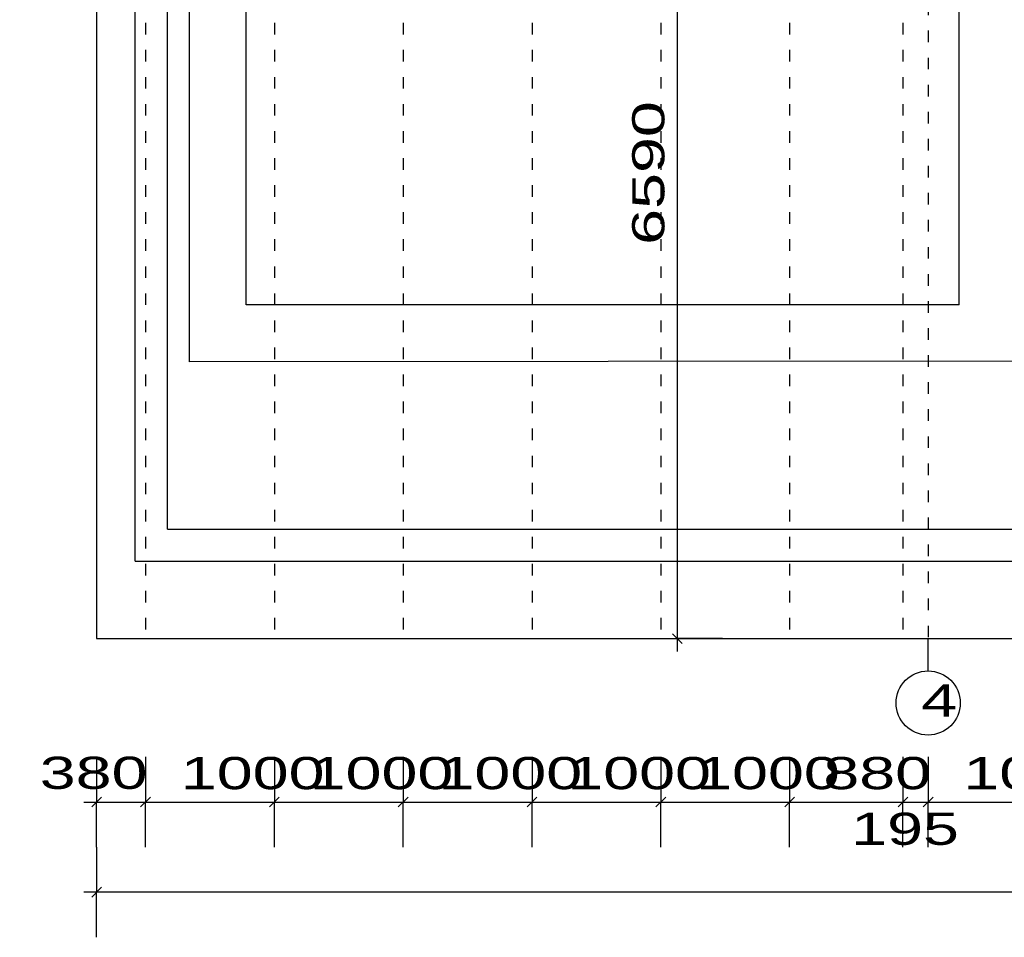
# Model space of a CAD drawing. Extents: x -196363 to 396902, y -489949 to -260582.
# Tile 272 of 311: x 237417 to 245061, y -321283 to -314159. Entities that reach past the tile are written whole.
import ezdxf

# ---------------------------------------------------------------- set-up
doc = ezdxf.new("R2010")
doc.units = 0
doc.header["$MEASUREMENT"] = 0
doc.linetypes.add('DASHED1', pattern=[1, 0.3, -0.4, 0.3])
for name, color, linetype in [('koty', 1, 'Continuous'), ('krov', 7, 'Continuous'), ('navrh', 2, 'Continuous'), ('noszdiv', 1, 'Continuous'), ('oznvyr', 1, 'Continuous')]:
    doc.layers.add(name, color=color, linetype=linetype)
doc.styles.add('SPIRITTXTSTYLE1', font='ROMAN')
doc.linetypes.add('CERCH2', pattern='A,0,-1,[17,dur+dsp vaclavov.shx,S=0.003401,R=0,X=-1,Y=0],0', length=1)
doc.dimstyles.new('SPIRITSTYLE573', dxfattribs={"dimtxt": 250, "dimasz": 12.7, "dimexe": 350, "dimexo": 1182.210327, "dimgap": 100, "dimtad": 1, "dimdec": 3, "dimzin": 0, "dimdsep": 46, "dimlunit": 7, "dimtxsty": 'SPIRITTXTSTYLE1', "dimblk1": '_TICKMARKS573', "dimblk2": '_TICKMARKS573', "dimsah": 1, "dimcen": 0.09, "dimdle": 100, "dimclrd": 1, "dimclre": 1, "dimclrt": 1, "dimadec": 0, "dimazin": 0, "dimtfac": 1, "dimtdec": 4, "dimtofl": 0, "dimtmove": 1, "dimatfit": 0, "dimfxl": 0, "dimtolj": 1, "dimtzin": 0, "dimarcsym": 0})
doc.dimstyles.new('SPIRITSTYLE584', dxfattribs={"dimtxt": 250, "dimasz": 12.7, "dimexe": 350, "dimexo": 1494.612671, "dimgap": 100, "dimtad": 1, "dimdec": 3, "dimzin": 0, "dimdsep": 46, "dimlunit": 7, "dimtxsty": 'SPIRITTXTSTYLE1', "dimblk1": '_TICKMARKS584', "dimblk2": '_TICKMARKS584', "dimsah": 1, "dimcen": 0.09, "dimdle": 100, "dimclrd": 1, "dimclre": 1, "dimclrt": 1, "dimadec": 0, "dimazin": 0, "dimtfac": 1, "dimtdec": 4, "dimtofl": 0, "dimtmove": 1, "dimatfit": 0, "dimfxl": 0, "dimtolj": 1, "dimtzin": 0, "dimarcsym": 0})
doc.dimstyles.new('SPIRITSTYLE741', dxfattribs={"dimtxt": 250, "dimasz": 12.7, "dimexe": 350, "dimexo": 919.28064, "dimgap": 100, "dimtad": 1, "dimdec": 3, "dimzin": 0, "dimdsep": 46, "dimlunit": 7, "dimtxsty": 'SPIRITTXTSTYLE1', "dimblk1": '_TICKMARKS741', "dimblk2": '_TICKMARKS741', "dimsah": 1, "dimcen": 0.09, "dimdle": 100, "dimclrd": 1, "dimclre": 1, "dimclrt": 1, "dimadec": 0, "dimazin": 0, "dimtfac": 1, "dimtdec": 4, "dimtofl": 0, "dimtmove": 1, "dimatfit": 0, "dimfxl": 0, "dimtolj": 1, "dimtzin": 0, "dimarcsym": 0})
doc.dimstyles.new('SPIRITSTYLE753', dxfattribs={"dimtxt": 250, "dimasz": 12.7, "dimexe": 350, "dimexo": 1529.079102, "dimgap": 100, "dimtad": 1, "dimdec": 3, "dimzin": 0, "dimdsep": 46, "dimlunit": 7, "dimtxsty": 'SPIRITTXTSTYLE1', "dimblk1": '_TICKMARKS753', "dimblk2": '_TICKMARKS753', "dimsah": 1, "dimcen": 0.09, "dimdle": 100, "dimclrd": 1, "dimclre": 1, "dimclrt": 1, "dimadec": 0, "dimazin": 0, "dimtfac": 1, "dimtdec": 4, "dimtofl": 0, "dimtmove": 1, "dimatfit": 0, "dimfxl": 0, "dimtolj": 1, "dimtzin": 0, "dimarcsym": 0})
doc.dimstyles.new('SPIRITSTYLE755', dxfattribs={"dimtxt": 250, "dimasz": 12.7, "dimexe": 350, "dimexo": 1129.103516, "dimgap": 100, "dimtad": 1, "dimdec": 3, "dimzin": 0, "dimdsep": 46, "dimlunit": 7, "dimtxsty": 'SPIRITTXTSTYLE1', "dimblk1": '_TICKMARKS755', "dimblk2": '_TICKMARKS755', "dimsah": 1, "dimcen": 0.09, "dimdle": 100, "dimclrd": 1, "dimclre": 1, "dimclrt": 1, "dimadec": 0, "dimazin": 0, "dimtfac": 1, "dimtdec": 4, "dimtofl": 0, "dimtmove": 1, "dimatfit": 0, "dimfxl": 0, "dimtolj": 1, "dimtzin": 0, "dimarcsym": 0})

# ---------------------------------------------------------------- blocks, each defined once
blk = doc.blocks.new('_TICKMARKS573')
at = {"color": 1, "linetype": 'Continuous'}
blk.add_line((-3, -3), (3, 3), dxfattribs=at)
blk = doc.blocks.new('*D1731')
at = {"color": 1, "linetype": 'Continuous', "ltscale": 600}
for p, q in [((242522.234375, -312273.90625, 1723.800049), (242522.234375, -319063.875, 1723.800049)), ((242172.234375, -312373.875, 1723.800049), (242522.234375, -312373.875, 1723.800049)), ((242872.21875, -312373.875, 1723.800049), (242522.234375, -312373.875, 1723.800049)), ((242172.234375, -318963.90625, 1723.800049), (242522.234375, -318963.90625, 1723.800049)), ((242872.21875, -318963.90625, 1723.800049), (242522.234375, -318963.90625, 1723.800049))]:
    blk.add_line(p, q, dxfattribs=at)
at = {"color": 1, "linetype": 'Continuous', "ltscale": 600, "xscale": 12.69999980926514, "yscale": 12.69999980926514, "zscale": 12.69999980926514}
for p, rotation in [((242522.234375, -312373.875, 1723.800049), 90.00000250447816), ((242522.234375, -318963.90625, 1723.800049), -90.00000250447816)]:
    blk.add_blockref('_TICKMARKS573', p, dxfattribs=dict(at, rotation=rotation))
at = {"color": 1, "linetype": 'Continuous', "ltscale": 300, "style": 'SPIRITTXTSTYLE1', "width": 1.5}
blk.add_text('6590', height=250, rotation=450.0000193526, dxfattribs=at).set_placement((242422.21875, -315907, 1723.800049))
blk = doc.blocks.new('_TICKMARKS584')
at = {"color": 1, "linetype": 'Continuous'}
blk.add_line((-3, -3), (3, 3), dxfattribs=at)
blk = doc.blocks.new('*D1740')
at = {"color": 1, "linetype": 'Continuous', "ltscale": 600}
for p, q in [((238014.421875, -320583.1875, 1723.800049), (238014.421875, -320933.15625, 1723.800049)), ((263884.4375, -320583.1875, 1723.800049), (263884.4375, -320933.15625, 1723.800049)), ((263984.4375, -320933.15625, 1723.800049), (237914.4375, -320933.15625, 1723.800049)), ((238014.421875, -321283.15625, 1723.800049), (238014.421875, -320933.15625, 1723.800049)), ((263884.4375, -321283.15625, 1723.800049), (263884.4375, -320933.15625, 1723.800049))]:
    blk.add_line(p, q, dxfattribs=at)
at = {"color": 1, "linetype": 'Continuous', "ltscale": 600, "xscale": 12.69999980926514, "yscale": 12.69999980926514, "zscale": 12.69999980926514}
for p, rotation in [((238014.421875, -320933.15625, 1723.800049), 180.0000050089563), ((263884.4375, -320933.15625, 1723.800049), 360.0000100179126)]:
    blk.add_blockref('_TICKMARKS584', p, dxfattribs=dict(at, rotation=rotation))
at = {"color": 1, "linetype": 'Continuous', "ltscale": 300, "style": 'SPIRITTXTSTYLE1', "width": 1.5}
blk.add_text('25870', height=250, rotation=360.0000100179, dxfattribs=at).set_placement((250651.8125, -320833.15625, 1723.800049))
blk = doc.blocks.new('_TICKMARKS741')
at = {"color": 1, "linetype": 'Continuous'}
blk.add_line((-3, -3), (3, 3), dxfattribs=at)
blk = doc.blocks.new('*D1748')
at = {"color": 1, "linetype": 'Continuous', "ltscale": 600}
for p, q in [((238014.421875, -319883.1875, 1723.800049), (238014.421875, -320233.1875, 1723.800049)), ((238394.421875, -319883.1875, 1723.800049), (238394.421875, -320233.1875, 1723.800049)), ((237914.4375, -320233.1875, 1723.800049), (238494.421875, -320233.1875, 1723.800049)), ((238014.421875, -320583.1875, 1723.800049), (238014.421875, -320233.1875, 1723.800049)), ((238394.421875, -320583.1875, 1723.800049), (238394.421875, -320233.1875, 1723.800049))]:
    blk.add_line(p, q, dxfattribs=at)
at = {"color": 1, "linetype": 'Continuous', "ltscale": 600, "xscale": 12.69999980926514, "yscale": 12.69999980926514, "zscale": 12.69999980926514, "rotation": 180.0000050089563}
blk.add_blockref('_TICKMARKS741', (238014.421875, -320233.1875, 1723.800049), dxfattribs=at)
at = {"color": 1, "linetype": 'Continuous', "ltscale": 600, "xscale": 12.69999980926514, "yscale": 12.69999980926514, "zscale": 12.69999980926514}
blk.add_blockref('_TICKMARKS741', (238394.421875, -320233.1875, 1723.800049), dxfattribs=at)
at = {"color": 1, "linetype": 'Continuous', "ltscale": 300, "style": 'SPIRITTXTSTYLE1', "width": 1.5}
blk.add_text('380', height=250, dxfattribs=at).set_placement((237572.921875, -320130.875, 1723.800049))
blk = doc.blocks.new('*D1749')
at = {"color": 1, "linetype": 'Continuous', "ltscale": 600}
for p, q in [((238394.421875, -319883.1875, 1723.800049), (238394.421875, -320233.1875, 1723.800049)), ((239394.4375, -319883.1875, 1723.800049), (239394.4375, -320233.1875, 1723.800049)), ((238294.4375, -320233.1875, 1723.800049), (239494.421875, -320233.1875, 1723.800049)), ((238394.421875, -320583.1875, 1723.800049), (238394.421875, -320233.1875, 1723.800049)), ((239394.4375, -320583.1875, 1723.800049), (239394.4375, -320233.1875, 1723.800049))]:
    blk.add_line(p, q, dxfattribs=at)
at = {"color": 1, "linetype": 'Continuous', "ltscale": 600, "xscale": 12.69999980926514, "yscale": 12.69999980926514, "zscale": 12.69999980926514, "rotation": 180.0000050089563}
blk.add_blockref('_TICKMARKS741', (238394.421875, -320233.1875, 1723.800049), dxfattribs=at)
at = {"color": 1, "linetype": 'Continuous', "ltscale": 600, "xscale": 12.69999980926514, "yscale": 12.69999980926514, "zscale": 12.69999980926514}
blk.add_blockref('_TICKMARKS741', (239394.4375, -320233.1875, 1723.800049), dxfattribs=at)
at = {"color": 1, "linetype": 'Continuous', "ltscale": 300, "style": 'SPIRITTXTSTYLE1', "width": 1.5}
blk.add_text('1000', height=250, dxfattribs=at).set_placement((238668.25, -320133.15625, 1723.800049))
blk = doc.blocks.new('*D1750')
at = {"color": 1, "linetype": 'Continuous', "ltscale": 600}
for p, q in [((239394.4375, -319883.1875, 1723.800049), (239394.4375, -320233.1875, 1723.800049)), ((240394.4375, -319883.1875, 1723.800049), (240394.4375, -320233.1875, 1723.800049)), ((239294.4375, -320233.1875, 1723.800049), (240494.421875, -320233.1875, 1723.800049)), ((239394.4375, -320583.1875, 1723.800049), (239394.4375, -320233.1875, 1723.800049)), ((240394.4375, -320583.1875, 1723.800049), (240394.4375, -320233.1875, 1723.800049))]:
    blk.add_line(p, q, dxfattribs=at)
at = {"color": 1, "linetype": 'Continuous', "ltscale": 600, "xscale": 12.69999980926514, "yscale": 12.69999980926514, "zscale": 12.69999980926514, "rotation": 180.0000050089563}
blk.add_blockref('_TICKMARKS741', (239394.4375, -320233.1875, 1723.800049), dxfattribs=at)
at = {"color": 1, "linetype": 'Continuous', "ltscale": 600, "xscale": 12.69999980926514, "yscale": 12.69999980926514, "zscale": 12.69999980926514}
blk.add_blockref('_TICKMARKS741', (240394.4375, -320233.1875, 1723.800049), dxfattribs=at)
at = {"color": 1, "linetype": 'Continuous', "ltscale": 300, "style": 'SPIRITTXTSTYLE1', "width": 1.5}
blk.add_text('1000', height=250, dxfattribs=at).set_placement((239668.21875, -320133.15625, 1723.800049))
blk = doc.blocks.new('*D1751')
at = {"color": 1, "linetype": 'Continuous', "ltscale": 600}
for p, q in [((240394.4375, -319883.1875, 1723.800049), (240394.4375, -320233.1875, 1723.800049)), ((241394.4375, -319883.1875, 1723.800049), (241394.4375, -320233.1875, 1723.800049)), ((240294.4375, -320233.1875, 1723.800049), (241494.421875, -320233.1875, 1723.800049)), ((240394.4375, -320583.1875, 1723.800049), (240394.4375, -320233.1875, 1723.800049)), ((241394.4375, -320583.1875, 1723.800049), (241394.4375, -320233.1875, 1723.800049))]:
    blk.add_line(p, q, dxfattribs=at)
at = {"color": 1, "linetype": 'Continuous', "ltscale": 600, "xscale": 12.69999980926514, "yscale": 12.69999980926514, "zscale": 12.69999980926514, "rotation": 180.0000050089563}
blk.add_blockref('_TICKMARKS741', (240394.4375, -320233.1875, 1723.800049), dxfattribs=at)
at = {"color": 1, "linetype": 'Continuous', "ltscale": 600, "xscale": 12.69999980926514, "yscale": 12.69999980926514, "zscale": 12.69999980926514}
blk.add_blockref('_TICKMARKS741', (241394.4375, -320233.1875, 1723.800049), dxfattribs=at)
at = {"color": 1, "linetype": 'Continuous', "ltscale": 300, "style": 'SPIRITTXTSTYLE1', "width": 1.5}
blk.add_text('1000', height=250, dxfattribs=at).set_placement((240668.25, -320133.15625, 1723.800049))
blk = doc.blocks.new('*D1752')
at = {"color": 1, "linetype": 'Continuous', "ltscale": 600}
for p, q in [((241394.4375, -319883.1875, 1723.800049), (241394.4375, -320233.1875, 1723.800049)), ((242394.4375, -319883.1875, 1723.800049), (242394.4375, -320233.1875, 1723.800049)), ((241294.4375, -320233.1875, 1723.800049), (242494.421875, -320233.1875, 1723.800049)), ((241394.4375, -320583.1875, 1723.800049), (241394.4375, -320233.1875, 1723.800049)), ((242394.4375, -320583.1875, 1723.800049), (242394.4375, -320233.1875, 1723.800049))]:
    blk.add_line(p, q, dxfattribs=at)
at = {"color": 1, "linetype": 'Continuous', "ltscale": 600, "xscale": 12.69999980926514, "yscale": 12.69999980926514, "zscale": 12.69999980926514, "rotation": 180.0000050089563}
blk.add_blockref('_TICKMARKS741', (241394.4375, -320233.1875, 1723.800049), dxfattribs=at)
at = {"color": 1, "linetype": 'Continuous', "ltscale": 600, "xscale": 12.69999980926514, "yscale": 12.69999980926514, "zscale": 12.69999980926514}
blk.add_blockref('_TICKMARKS741', (242394.4375, -320233.1875, 1723.800049), dxfattribs=at)
at = {"color": 1, "linetype": 'Continuous', "ltscale": 300, "style": 'SPIRITTXTSTYLE1', "width": 1.5}
blk.add_text('1000', height=250, dxfattribs=at).set_placement((241668.21875, -320133.15625, 1723.800049))
blk = doc.blocks.new('*D1753')
at = {"color": 1, "linetype": 'Continuous', "ltscale": 600}
for p, q in [((242394.4375, -319883.1875, 1723.800049), (242394.4375, -320233.1875, 1723.800049)), ((243394.4375, -319883.1875, 1723.800049), (243394.4375, -320233.1875, 1723.800049)), ((242294.453125, -320233.1875, 1723.800049), (243494.421875, -320233.1875, 1723.800049)), ((242394.4375, -320583.1875, 1723.800049), (242394.4375, -320233.1875, 1723.800049)), ((243394.4375, -320583.1875, 1723.800049), (243394.4375, -320233.1875, 1723.800049))]:
    blk.add_line(p, q, dxfattribs=at)
at = {"color": 1, "linetype": 'Continuous', "ltscale": 600, "xscale": 12.69999980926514, "yscale": 12.69999980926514, "zscale": 12.69999980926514, "rotation": 180.0000050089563}
blk.add_blockref('_TICKMARKS741', (242394.4375, -320233.1875, 1723.800049), dxfattribs=at)
at = {"color": 1, "linetype": 'Continuous', "ltscale": 600, "xscale": 12.69999980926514, "yscale": 12.69999980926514, "zscale": 12.69999980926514}
blk.add_blockref('_TICKMARKS741', (243394.4375, -320233.1875, 1723.800049), dxfattribs=at)
at = {"color": 1, "linetype": 'Continuous', "ltscale": 300, "style": 'SPIRITTXTSTYLE1', "width": 1.5}
blk.add_text('1000', height=250, dxfattribs=at).set_placement((242668.25, -320133.15625, 1723.800049))
blk = doc.blocks.new('*D1754')
at = {"color": 1, "linetype": 'Continuous', "ltscale": 600}
for p, q in [((243394.4375, -319883.1875, 1723.800049), (243394.4375, -320233.1875, 1723.800049)), ((244274.4375, -319883.1875, 1723.800049), (244274.4375, -320233.1875, 1723.800049)), ((243294.453125, -320233.1875, 1723.800049), (244374.421875, -320233.1875, 1723.800049)), ((243394.4375, -320583.1875, 1723.800049), (243394.4375, -320233.1875, 1723.800049)), ((244274.4375, -320583.1875, 1723.800049), (244274.4375, -320233.1875, 1723.800049))]:
    blk.add_line(p, q, dxfattribs=at)
at = {"color": 1, "linetype": 'Continuous', "ltscale": 600, "xscale": 12.69999980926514, "yscale": 12.69999980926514, "zscale": 12.69999980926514, "rotation": 180.0000050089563}
blk.add_blockref('_TICKMARKS741', (243394.4375, -320233.1875, 1723.800049), dxfattribs=at)
at = {"color": 1, "linetype": 'Continuous', "ltscale": 600, "xscale": 12.69999980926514, "yscale": 12.69999980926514, "zscale": 12.69999980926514}
blk.add_blockref('_TICKMARKS741', (244274.4375, -320233.1875, 1723.800049), dxfattribs=at)
at = {"color": 1, "linetype": 'Continuous', "ltscale": 300, "style": 'SPIRITTXTSTYLE1', "width": 1.5}
blk.add_text('880', height=250, dxfattribs=at).set_placement((243655.875, -320133.15625, 1723.800049))
blk = doc.blocks.new('*D1755')
at = {"color": 1, "linetype": 'Continuous', "ltscale": 600}
for p, q in [((244274.4375, -319883.1875, 1723.800049), (244274.4375, -320233.1875, 1723.800049)), ((244469.421875, -319883.1875, 1723.800049), (244469.421875, -320233.1875, 1723.800049)), ((244174.4375, -320233.1875, 1723.800049), (244569.40625, -320233.1875, 1723.800049)), ((244274.4375, -320583.1875, 1723.800049), (244274.4375, -320233.1875, 1723.800049)), ((244469.421875, -320583.1875, 1723.800049), (244469.421875, -320233.1875, 1723.800049))]:
    blk.add_line(p, q, dxfattribs=at)
at = {"color": 1, "linetype": 'Continuous', "ltscale": 600, "xscale": 12.69999980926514, "yscale": 12.69999980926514, "zscale": 12.69999980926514, "rotation": 180.0000050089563}
blk.add_blockref('_TICKMARKS741', (244274.4375, -320233.1875, 1723.800049), dxfattribs=at)
at = {"color": 1, "linetype": 'Continuous', "ltscale": 600, "xscale": 12.69999980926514, "yscale": 12.69999980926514, "zscale": 12.69999980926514}
blk.add_blockref('_TICKMARKS741', (244469.421875, -320233.1875, 1723.800049), dxfattribs=at)
at = {"color": 1, "linetype": 'Continuous', "ltscale": 300, "style": 'SPIRITTXTSTYLE1', "width": 1.5}
blk.add_text('195', height=250, dxfattribs=at).set_placement((243871.953125, -320565.375, 1723.800049))
blk = doc.blocks.new('*D1756')
at = {"color": 1, "linetype": 'Continuous', "ltscale": 600}
for p, q in [((244469.421875, -319883.1875, 1723.800049), (244469.421875, -320233.1875, 1723.800049)), ((245469.421875, -319883.1875, 1723.800049), (245469.421875, -320233.1875, 1723.800049)), ((244369.4375, -320233.1875, 1723.800049), (245569.40625, -320233.1875, 1723.800049)), ((244469.421875, -320583.1875, 1723.800049), (244469.421875, -320233.1875, 1723.800049)), ((245469.421875, -320583.1875, 1723.800049), (245469.421875, -320233.1875, 1723.800049))]:
    blk.add_line(p, q, dxfattribs=at)
at = {"color": 1, "linetype": 'Continuous', "ltscale": 600, "xscale": 12.69999980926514, "yscale": 12.69999980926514, "zscale": 12.69999980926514, "rotation": 180.0000050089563}
blk.add_blockref('_TICKMARKS741', (244469.421875, -320233.1875, 1723.800049), dxfattribs=at)
at = {"color": 1, "linetype": 'Continuous', "ltscale": 600, "xscale": 12.69999980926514, "yscale": 12.69999980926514, "zscale": 12.69999980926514}
blk.add_blockref('_TICKMARKS741', (245469.421875, -320233.1875, 1723.800049), dxfattribs=at)
at = {"color": 1, "linetype": 'Continuous', "ltscale": 300, "style": 'SPIRITTXTSTYLE1', "width": 1.5}
blk.add_text('1000', height=250, dxfattribs=at).set_placement((244743.21875, -320133.15625, 1723.800049))
blk = doc.blocks.new('_TICKMARKS753')
at = {"color": 1, "linetype": 'Continuous'}
blk.add_line((-3, -3), (3, 3), dxfattribs=at)
blk = doc.blocks.new('*D1812')
at = {"color": 1, "linetype": 'Continuous', "ltscale": 600}
for p, q in [((236135.34375, -305683.90625, 1723.800049), (236135.34375, -319063.875, 1723.800049)), ((235785.34375, -305783.90625, 1723.800049), (236135.34375, -305783.90625, 1723.800049)), ((236485.34375, -305783.90625, 1723.800049), (236135.34375, -305783.90625, 1723.800049)), ((235785.34375, -318963.90625, 1723.800049), (236135.34375, -318963.90625, 1723.800049)), ((236485.34375, -318963.90625, 1723.800049), (236135.34375, -318963.90625, 1723.800049))]:
    blk.add_line(p, q, dxfattribs=at)
at = {"color": 1, "linetype": 'Continuous', "ltscale": 600, "xscale": 12.69999980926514, "yscale": 12.69999980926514, "zscale": 12.69999980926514}
for p, rotation in [((236135.34375, -305783.90625, 1723.800049), 90.00000250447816), ((236135.34375, -318963.90625, 1723.800049), -90.00000250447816)]:
    blk.add_blockref('_TICKMARKS753', p, dxfattribs=dict(at, rotation=rotation))
at = {"color": 1, "linetype": 'Continuous', "ltscale": 300, "style": 'SPIRITTXTSTYLE1', "width": 1.5}
blk.add_text('13180', height=250, rotation=450.0000193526, dxfattribs=at).set_placement((236035.328125, -312647.71875, 1723.800049))
blk = doc.blocks.new('_TICKMARKS755')
at = {"color": 1, "linetype": 'Continuous'}
blk.add_line((-3, -3), (3, 3), dxfattribs=at)
blk = doc.blocks.new('*D1814')
at = {"color": 1, "linetype": 'Continuous', "ltscale": 600}
for p, q in [((236835.328125, -306283.90625, 1723.800049), (236835.328125, -318463.875, 1723.800049)), ((236485.34375, -306383.90625, 1723.800049), (236835.328125, -306383.90625, 1723.800049)), ((237185.328125, -306383.90625, 1723.800049), (236835.328125, -306383.90625, 1723.800049)), ((236485.34375, -318363.90625, 1723.800049), (236835.328125, -318363.90625, 1723.800049)), ((237185.328125, -318363.90625, 1723.800049), (236835.328125, -318363.90625, 1723.800049))]:
    blk.add_line(p, q, dxfattribs=at)
at = {"color": 1, "linetype": 'Continuous', "ltscale": 600, "xscale": 12.69999980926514, "yscale": 12.69999980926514, "zscale": 12.69999980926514}
for p, rotation in [((236835.328125, -306383.90625, 1723.800049), 90.00000250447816), ((236835.328125, -318363.90625, 1723.800049), -90.00000250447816)]:
    blk.add_blockref('_TICKMARKS755', p, dxfattribs=dict(at, rotation=rotation))
at = {"color": 1, "linetype": 'Continuous', "ltscale": 300, "style": 'SPIRITTXTSTYLE1', "width": 1.5}
blk.add_text('11980', height=250, rotation=450.0000193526, dxfattribs=at).set_placement((236735.3125, -312647.71875, 1723.800049))
blk = doc.blocks.new('*D1815')
at = {"color": 1, "linetype": 'Continuous', "ltscale": 600}
for p, q in [((236835.328125, -318263.90625, 1723.800049), (236835.328125, -319063.875, 1723.800049)), ((236485.34375, -318363.90625, 1723.800049), (236835.328125, -318363.90625, 1723.800049)), ((237185.328125, -318363.90625, 1723.800049), (236835.328125, -318363.90625, 1723.800049)), ((236485.34375, -318963.90625, 1723.800049), (236835.328125, -318963.90625, 1723.800049)), ((237185.328125, -318963.90625, 1723.800049), (236835.328125, -318963.90625, 1723.800049))]:
    blk.add_line(p, q, dxfattribs=at)
at = {"color": 1, "linetype": 'Continuous', "ltscale": 600, "xscale": 12.69999980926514, "yscale": 12.69999980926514, "zscale": 12.69999980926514}
for p, rotation in [((236835.328125, -318363.90625, 1723.800049), 90.00000250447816), ((236835.328125, -318963.90625, 1723.800049), -90.00000250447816)]:
    blk.add_blockref('_TICKMARKS755', p, dxfattribs=dict(at, rotation=rotation))
at = {"color": 1, "linetype": 'Continuous', "ltscale": 300, "style": 'SPIRITTXTSTYLE1', "width": 1.5}
blk.add_text('600', height=250, rotation=450.0000193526, dxfattribs=at).set_placement((236735.3125, -318842.46875, 1723.800049))

msp = doc.modelspace()

# ---------------------------------------------------------------- linework, layer by layer
at = {"layer": 'krov', "color": 7, "linetype": 'DASHED1', "ltscale": 300}
for p, q in [((244469.42188, -299753.9375, 1723.80005), (244469.42188, -318963.90625, 1723.80005)), ((238394.42188, -305783.90625, 1723.80005), (238394.42188, -318963.90625, 1723.80005)), ((239394.4375, -305783.90625, 1723.80005), (239394.4375, -318963.90625, 1723.80005)), ((240394.4375, -305783.90625, 1723.80005), (240394.4375, -318963.90625, 1723.80005)), ((241394.4375, -305783.90625, 1723.80005), (241394.4375, -318963.90625, 1723.80005)), ((242394.4375, -305783.90625, 1723.80005), (242394.4375, -318963.90625, 1723.80005)), ((243394.4375, -305783.90625, 1723.80005), (243394.4375, -318963.90625, 1723.80005)), ((244274.4375, -305783.90625, 1723.80005), (244274.4375, -318963.90625, 1723.80005))]:
    msp.add_line(p, q, dxfattribs=at)
at = {"layer": 'navrh', "color": 2, "linetype": 'CERCH2', "ltscale": 300}
for p, q in [((238014.42188, -305783.90625, 900), (238014.42188, -318963.90625, 900)), ((238014.42188, -318963.90625, 900), (263884.4375, -318963.90625, 900))]:
    msp.add_line(p, q, dxfattribs=at)
at = {"layer": 'navrh', "color": 2, "linetype": 'Continuous', "ltscale": 300}
for p, q in [((238314.4375, -318363.90625, 900), (238314.4375, -306383.90625, 900)), ((238564.4375, -318113.90625, 900), (238564.4375, -306633.90625, 900)), ((238564.4375, -318113.90625, 900), (263334.4375, -318113.90625, 900)), ((238314.4375, -318363.90625, 900), (263584.4375, -318363.90625, 900))]:
    msp.add_line(p, q, dxfattribs=at)
at = {"layer": 'noszdiv', "color": 2, "linetype": 'Continuous', "ltscale": 300}
for p, q in [((238734.42188, -316813.9375, 1723.80005), (238734.42188, -310363.90625, 1723.80005)), ((239174.4375, -316373.90625, 1723.80005), (239174.4375, -310763.90625, 1723.80005)), ((244709.4375, -316371.5625, 1723.80005), (244709.4375, -310763.90625, 1723.80005)), ((244709.4375, -316371.5625, 1723.80005), (239174.4375, -316373.90625, 1723.80005)), ((263169.4375, -316803.71875, 1723.80005), (238734.42188, -316813.9375, 1723.80005))]:
    msp.add_line(p, q, dxfattribs=at)
at = {"layer": 'oznvyr', "color": 1, "linetype": 'Continuous', "ltscale": 300}
msp.add_line((244469.42188, -319214.71875, 900), (244469.42188, -318963.875, 900), dxfattribs=at)
msp.add_circle((244469.42188, -319463.875, 900), 249.13348, dxfattribs=at)

# ---------------------------------------------------------------- texts
at = {"layer": 'oznvyr', "color": 1, "linetype": 'Continuous', "ltscale": 300, "style": 'SPIRITTXTSTYLE1', "width": 1.5}
msp.add_text('4', height=250, rotation=360.000010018, dxfattribs=at).set_placement((244415.4375, -319569.375, 900))

# ---------------------------------------------------------------- dimensions: what is measured, and where the dimension line sits
at = {"layer": 'koty', "color": 1, "linetype": 'Continuous', "ltscale": 600}
for base, p1, p2, dimstyle, picture, middle in [((236135.34375, -305783.90625, 1723.80005), (238014.42188, -305783.90625, 1723.80005), (238014.42188, -318963.90625, 1723.80005), 'SPIRITSTYLE753', '*D1812', (236135.34375, -312373.90625, 1723.80005)), ((236835.32812, -306383.90625, 1723.80005), (238314.4375, -306383.90625, 1723.80005), (238314.4375, -318363.90625, 1723.80005), 'SPIRITSTYLE755', '*D1814', (236835.32812, -312373.90625, 1723.80005)), ((242522.23438, -312373.875, 1723.80005), (244054.4375, -312373.875, 1723.80005), (243914.4375, -318963.90625, 1723.80005), 'SPIRITSTYLE573', '*D1731', (242522.23438, -315668.90625, 1723.80005)), ((236835.32812, -318363.90625, 1723.80005), (238314.4375, -318363.90625, 1723.80005), (238314.4375, -318963.90625, 1723.80005), 'SPIRITSTYLE755', '*D1815', (236835.32812, -318663.875, 1723.80005))]:
    dim = msp.add_linear_dim(base=base, p1=p1, p2=p2, angle=90.000002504, dimstyle=dimstyle, dxfattribs=at)
    dim.commit()
    dim.dimension.update_dxf_attribs({"geometry": picture, "text_midpoint": middle})
for base, p1, p2, picture, middle in [((238014.42188, -320233.1875, 1723.80005), (238014.42188, -318963.90625, 1723.80005), (238394.42188, -318963.90625, 1723.80005), '*D1748', (237906.25, -320130.875)), ((244274.4375, -320233.1875, 1723.80005), (244274.4375, -318963.90625, 1723.80005), (244469.42188, -318963.90625, 1723.80005), '*D1755', (244169.5625, -320565.375))]:
    dim = msp.add_linear_dim(base=base, p1=p1, p2=p2, dimstyle='SPIRITSTYLE741', dxfattribs=at)
    dim.commit()
    dim.dimension.update_dxf_attribs({"geometry": picture, "text_midpoint": middle, "dimtype": 160})
for base, p1, p2, dimstyle, picture, middle in [((238394.42188, -320233.1875, 1723.80005), (238394.42188, -318963.90625, 1723.80005), (239394.4375, -318963.90625, 1723.80005), 'SPIRITSTYLE741', '*D1749', (238894.4375, -320233.1875, 1723.80005)), ((239394.4375, -320233.1875, 1723.80005), (239394.4375, -318963.90625, 1723.80005), (240394.4375, -318963.90625, 1723.80005), 'SPIRITSTYLE741', '*D1750', (239894.42188, -320233.1875, 1723.80005)), ((240394.4375, -320233.1875, 1723.80005), (240394.4375, -318963.90625, 1723.80005), (241394.4375, -318963.90625, 1723.80005), 'SPIRITSTYLE741', '*D1751', (240894.4375, -320233.1875, 1723.80005)), ((241394.4375, -320233.1875, 1723.80005), (241394.4375, -318963.90625, 1723.80005), (242394.4375, -318963.90625, 1723.80005), 'SPIRITSTYLE741', '*D1752', (241894.42188, -320233.1875, 1723.80005)), ((242394.4375, -320233.1875, 1723.80005), (242394.4375, -318963.90625, 1723.80005), (243394.4375, -318963.90625, 1723.80005), 'SPIRITSTYLE741', '*D1753', (242894.45312, -320233.1875, 1723.80005)), ((243394.4375, -320233.1875, 1723.80005), (243394.4375, -318963.90625, 1723.80005), (244274.4375, -318963.90625, 1723.80005), 'SPIRITSTYLE741', '*D1754', (243834.4375, -320233.1875, 1723.80005)), ((244469.42188, -320233.1875, 1723.80005), (244469.42188, -318963.90625, 1723.80005), (245469.42188, -318963.90625, 1723.80005), 'SPIRITSTYLE741', '*D1756', (244969.40625, -320233.1875, 1723.80005)), ((264024.4375, -320933.15625, 1723.80005), (263884.4375, -319093.875, 1723.80005), (238014.42188, -319093.875, 1723.80005), 'SPIRITSTYLE584', '*D1740', (250949.42188, -320933.15625, 1723.80005))]:
    dim = msp.add_linear_dim(base=base, p1=p1, p2=p2, dimstyle=dimstyle, dxfattribs=at)
    dim.commit()
    dim.dimension.update_dxf_attribs({"geometry": picture, "text_midpoint": middle})

doc.saveas('drawing.dxf')
